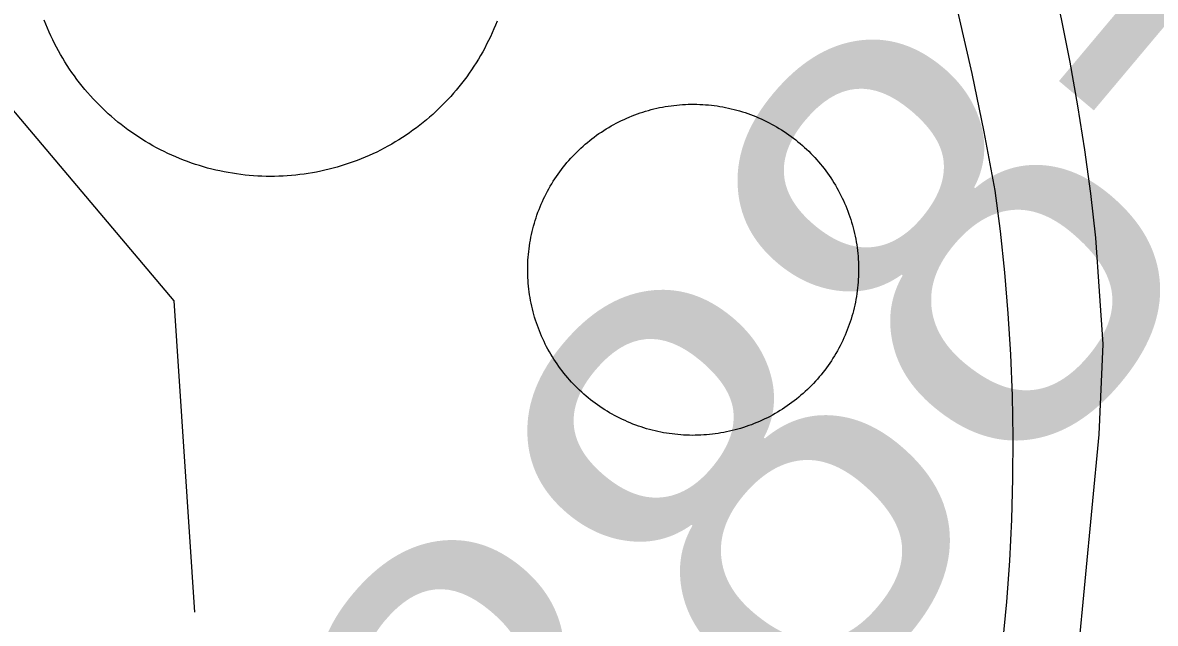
# Model space of a CAD drawing. Extents: x 3651524 to 3689615, y 505651 to 531377.
# Drawn here: x 3675812.9 to 3676070.7, y 514312.7 to 514449.4 of the extents above; entities that cross this region are included whole.
import ezdxf

# ---------------------------------------------------------------- set-up
doc = ezdxf.new("R2010")
doc.units = 0
for name, color, linetype in [('V-DOMW-TANK', 7, 'Continuous'), ('V-RAIL-TRAK', 7, 'Continuous'), ('V-SURV-IDEN', 7, 'Continuous'), ('V-UTIL-LINE', 7, 'Continuous')]:
    doc.layers.add(name, color=color, linetype=linetype)

msp = doc.modelspace()

# ---------------------------------------------------------------- linework, layer by layer
at = {"layer": 'V-DOMW-TANK'}
for points in [[(3675891.707, 514419.144), (3675890.823, 514418.761), (3675889.932, 514418.394), (3675889.035, 514418.042), (3675888.131, 514417.706), (3675887.222, 514417.386), (3675886.309, 514417.083), (3675885.389, 514416.795), (3675884.466, 514416.522), (3675883.538, 514416.268), (3675882.604, 514416.029), (3675881.666, 514415.805), (3675880.726, 514415.599), (3675879.782, 514415.408), (3675878.834, 514415.234), (3675877.883, 514415.076), (3675876.931, 514414.937), (3675875.975, 514414.812), (3675875.018, 514414.706), (3675874.058, 514414.616), (3675873.097, 514414.542), (3675872.137, 514414.484), (3675871.174, 514414.443), (3675870.211, 514414.421), (3675869.247, 514414.417), (3675868.284, 514414.425), (3675867.322, 514414.452), (3675866.359, 514414.495), (3675865.397, 514414.556), (3675864.438, 514414.634), (3675863.478, 514414.728), (3675862.521, 514414.839), (3675861.567, 514414.966), (3675860.615, 514415.111), (3675859.664, 514415.271), (3675858.718, 514415.449), (3675857.774, 514415.642), (3675856.834, 514415.853), (3675855.898, 514416.08), (3675854.966, 514416.321), (3675854.038, 514416.582), (3675853.115, 514416.856), (3675852.195, 514417.149), (3675851.284, 514417.458), (3675850.377, 514417.78), (3675849.473, 514418.118), (3675848.578, 514418.472), (3675847.69, 514418.843), (3675846.807, 514419.23), (3675845.93, 514419.631), (3675845.062, 514420.047), (3675844.2, 514420.479), (3675843.348, 514420.925), (3675842.502, 514421.386), (3675841.664, 514421.861), (3675840.835, 514422.353), (3675840.014, 514422.857), (3675839.203, 514423.377), (3675838.4, 514423.909), (3675837.607, 514424.456), (3675836.825, 514425.017), (3675836.051, 514425.593), (3675835.289, 514426.181), (3675834.535, 514426.781), (3675833.794, 514427.395), (3675833.063, 514428.022), (3675832.342, 514428.663), (3675831.633, 514429.314), (3675830.935, 514429.98), (3675830.249, 514430.655), (3675829.575, 514431.344), (3675828.914, 514432.044), (3675828.264, 514432.753), (3675827.627, 514433.478), (3675827.003, 514434.211), (3675826.392, 514434.956), (3675825.792, 514435.712), (3675825.209, 514436.476), (3675824.637, 514437.252), (3675824.078, 514438.036), (3675823.536, 514438.833), (3675823.005, 514439.636), (3675822.489, 514440.451), (3675821.987, 514441.272), (3675821.498, 514442.104), (3675821.027, 514442.943), (3675820.568, 514443.789), (3675820.126, 514444.645), (3675819.698, 514445.508), (3675819.284, 514446.378), (3675818.887, 514447.257), (3675818.504, 514448.143), (3675818.137, 514449.03), (3675817.787, 514449.927)], [(3675920.844, 514449.731), (3675920.49, 514448.836), (3675920.119, 514447.947), (3675919.734, 514447.064), (3675919.333, 514446.187), (3675918.917, 514445.319), (3675918.485, 514444.457), (3675918.038, 514443.603), (3675917.578, 514442.759), (3675917.1, 514441.921), (3675916.611, 514441.092), (3675916.105, 514440.271), (3675915.587, 514439.46), (3675915.054, 514438.657), (3675914.506, 514437.864), (3675913.944, 514437.082), (3675913.371, 514436.308), (3675912.783, 514435.544), (3675912.181, 514434.792), (3675911.567, 514434.049), (3675910.94, 514433.318), (3675910.301, 514432.599), (3675909.648, 514431.888), (3675908.984, 514431.192), (3675908.308, 514430.506), (3675907.62, 514429.83), (3675906.92, 514429.171), (3675906.207, 514428.521), (3675905.484, 514427.885), (3675904.751, 514427.26), (3675904.008, 514426.648), (3675903.252, 514426.049), (3675902.486, 514425.466), (3675901.712, 514424.894), (3675900.925, 514424.335), (3675900.131, 514423.791), (3675899.326, 514423.262), (3675898.513, 514422.746), (3675897.689, 514422.244), (3675896.86, 514421.757), (3675896.022, 514421.284), (3675895.172, 514420.825), (3675894.316, 514420.383), (3675893.454, 514419.955), (3675892.584, 514419.541), (3675891.707, 514419.144)], [(3675929.161, 514403.116), (3675929.339, 514403.749), (3675929.53, 514404.378), (3675929.73, 514405.004), (3675929.943, 514405.627), (3675930.165, 514406.245), (3675930.4, 514406.86), (3675930.642, 514407.47), (3675930.898, 514408.076), (3675931.164, 514408.676), (3675931.441, 514409.272), (3675931.725, 514409.864), (3675932.022, 514410.452), (3675932.329, 514411.034), (3675932.647, 514411.609), (3675932.972, 514412.176), (3675933.31, 514412.744), (3675933.656, 514413.303), (3675934.011, 514413.854), (3675934.377, 514414.4), (3675934.754, 514414.941), (3675935.139, 514415.474), (3675935.532, 514416), (3675935.936, 514416.518), (3675936.348, 514417.03), (3675936.767, 514417.536), (3675937.197, 514418.034), (3675937.636, 514418.523), (3675938.082, 514419.004), (3675938.537, 514419.48), (3675939.002, 514419.946), (3675939.473, 514420.403), (3675939.952, 514420.854), (3675940.439, 514421.294), (3675940.933, 514421.728), (3675941.435, 514422.152), (3675941.947, 514422.568), (3675942.463, 514422.971), (3675942.985, 514423.371), (3675943.516, 514423.76), (3675944.054, 514424.135), (3675944.597, 514424.507), (3675945.148, 514424.866), (3675945.701, 514425.216), (3675946.266, 514425.558), (3675946.833, 514425.888), (3675947.409, 514426.207), (3675947.988, 514426.518), (3675948.572, 514426.822), (3675949.16, 514427.108), (3675949.76, 514427.389), (3675950.356, 514427.657), (3675950.96, 514427.917), (3675951.57, 514428.165), (3675952.183, 514428.403), (3675952.801, 514428.628), (3675953.42, 514428.845), (3675954.044, 514429.05), (3675954.673, 514429.244), (3675955.306, 514429.427), (3675955.939, 514429.599), (3675956.576, 514429.76), (3675957.217, 514429.91), (3675957.858, 514430.049), (3675958.503, 514430.176), (3675959.15, 514430.293), (3675959.799, 514430.397), (3675960.45, 514430.492), (3675961.102, 514430.574), (3675961.755, 514430.645), (3675962.41, 514430.705), (3675963.066, 514430.752), (3675963.721, 514430.789), (3675964.379, 514430.813), (3675965.036, 514430.827), (3675965.693, 514430.83), (3675966.351, 514430.819), (3675967.008, 514430.799), (3675967.664, 514430.766), (3675968.321, 514430.723), (3675968.974, 514430.666), (3675969.63, 514430.6), (3675970.281, 514430.522), (3675970.932, 514430.434), (3675971.583, 514430.332), (3675972.231, 514430.221), (3675972.876, 514430.096), (3675973.519, 514429.963), (3675974.16, 514429.816), (3675974.799, 514429.66), (3675975.432, 514429.492), (3675976.066, 514429.312), (3675976.695, 514429.121), (3675977.322, 514428.921), (3675977.944, 514428.71), (3675978.563, 514428.487), (3675979.177, 514428.253), (3675979.786, 514428.007), (3675980.394, 514427.753), (3675980.994, 514427.487), (3675981.592, 514427.213)], [(3675981.592, 514427.213), (3675982.182, 514426.926), (3675982.768, 514426.629), (3675983.351, 514426.322), (3675983.927, 514426.006), (3675984.5, 514425.679), (3675985.061, 514425.343), (3675985.62, 514424.995), (3675986.173, 514424.64), (3675986.718, 514424.274), (3675987.259, 514423.899), (3675987.791, 514423.514), (3675988.318, 514423.119), (3675988.838, 514422.717), (3675989.35, 514422.306), (3675989.854, 514421.884), (3675990.351, 514421.454), (3675990.841, 514421.016), (3675991.324, 514420.569), (3675991.797, 514420.114), (3675992.264, 514419.652), (3675992.723, 514419.178), (3675993.173, 514418.699), (3675993.614, 514418.214), (3675994.046, 514417.718), (3675994.472, 514417.216), (3675994.886, 514416.707), (3675995.295, 514416.19), (3675995.69, 514415.666), (3675996.077, 514415.136), (3675996.458, 514414.599), (3675996.825, 514414.054), (3675997.185, 514413.505), (3675997.536, 514412.948), (3675997.876, 514412.385), (3675998.207, 514411.818), (3675998.527, 514411.245), (3675998.838, 514410.665), (3675999.137, 514410.079), (3675999.428, 514409.489), (3675999.709, 514408.895), (3675999.977, 514408.295), (3676000.237, 514407.691), (3676000.485, 514407.083), (3676000.722, 514406.471), (3676000.948, 514405.852), (3676001.165, 514405.232), (3676001.369, 514404.607), (3676001.564, 514403.98), (3676001.746, 514403.347), (3676001.918, 514402.715), (3676002.08, 514402.078), (3676002.23, 514401.437), (3676002.369, 514400.794), (3676002.496, 514400.15), (3676002.613, 514399.503), (3676002.717, 514398.854), (3676002.811, 514398.203), (3676002.893, 514397.552), (3676002.965, 514396.898), (3676003.024, 514396.243), (3676003.071, 514395.588), (3676003.108, 514394.93), (3676003.133, 514394.275), (3676003.147, 514393.617), (3676003.149, 514392.96), (3676003.139, 514392.303), (3676003.118, 514391.645), (3676003.086, 514390.99), (3676003.043, 514390.332), (3676002.989, 514389.679), (3676002.922, 514389.024), (3676002.844, 514388.372), (3676002.754, 514387.721), (3676002.654, 514387.068), (3676002.539, 514386.423), (3676002.418, 514385.778), (3676002.283, 514385.135), (3676002.137, 514384.494), (3676001.98, 514383.855), (3676001.812, 514383.22), (3676001.634, 514382.587), (3676001.443, 514381.958), (3676001.243, 514381.331), (3676001.03, 514380.711), (3676000.806, 514380.09), (3676000.571, 514379.478), (3676000.329, 514378.868), (3676000.073, 514378.261), (3675999.809, 514377.659), (3675999.532, 514377.063), (3675999.246, 514376.472), (3675998.951, 514375.888), (3675998.644, 514375.304), (3675998.326, 514374.727), (3675998.001, 514374.155), (3675997.663, 514373.592), (3675997.316, 514373.035), (3675996.96, 514372.482), (3675996.594, 514371.935), (3675996.217, 514371.397)], [(3675961.997, 514355.67), (3675961.343, 514355.736), (3675960.69, 514355.813), (3675960.039, 514355.903), (3675959.392, 514356.004), (3675958.742, 514356.114), (3675958.097, 514356.239), (3675957.45, 514356.374), (3675956.811, 514356.52), (3675956.174, 514356.678), (3675955.539, 514356.846), (3675954.907, 514357.024), (3675954.276, 514357.214), (3675953.651, 514357.415), (3675953.028, 514357.628), (3675952.41, 514357.849), (3675951.796, 514358.083), (3675951.185, 514358.328), (3675950.579, 514358.582), (3675949.979, 514358.848), (3675949.381, 514359.125), (3675948.789, 514359.41), (3675948.203, 514359.707), (3675947.622, 514360.014), (3675947.046, 514360.331), (3675946.475, 514360.657), (3675945.91, 514360.995), (3675945.353, 514361.341), (3675944.8, 514361.697), (3675944.253, 514362.062), (3675943.714, 514362.439), (3675943.182, 514362.822), (3675942.655, 514363.217), (3675942.135, 514363.62), (3675941.623, 514364.032), (3675941.119, 514364.452), (3675940.622, 514364.884), (3675940.13, 514365.32), (3675939.647, 514365.767), (3675939.174, 514366.221), (3675938.709, 514366.686), (3675938.25, 514367.157), (3675937.802, 514367.636), (3675937.359, 514368.124), (3675936.925, 514368.617), (3675936.501, 514369.119), (3675936.087, 514369.629), (3675935.68, 514370.145), (3675935.283, 514370.67), (3675934.896, 514371.2), (3675934.517, 514371.739), (3675934.146, 514372.281), (3675933.788, 514372.832), (3675933.437, 514373.387), (3675933.095, 514373.95), (3675932.766, 514374.518), (3675932.446, 514375.093), (3675932.133, 514375.671), (3675931.834, 514376.256), (3675931.545, 514376.846), (3675931.264, 514377.44), (3675930.996, 514378.04), (3675930.736, 514378.644), (3675930.488, 514379.253), (3675930.251, 514379.867), (3675930.023, 514380.484), (3675929.806, 514381.104), (3675929.603, 514381.729), (3675929.409, 514382.36), (3675929.225, 514382.988), (3675929.053, 514383.623), (3675928.893, 514384.26), (3675928.741, 514384.899), (3675928.604, 514385.542), (3675928.475, 514386.187), (3675928.36, 514386.834), (3675928.254, 514387.484), (3675928.162, 514388.133), (3675928.08, 514388.786), (3675928.008, 514389.439), (3675927.949, 514390.093), (3675927.902, 514390.748), (3675927.865, 514391.406), (3675927.838, 514392.063), (3675927.826, 514392.72), (3675927.824, 514393.376), (3675927.832, 514394.033), (3675927.854, 514394.691), (3675927.885, 514395.348), (3675927.928, 514396.003), (3675927.986, 514396.659), (3675928.051, 514397.312), (3675928.129, 514397.965), (3675928.219, 514398.617), (3675928.319, 514399.268), (3675928.432, 514399.913), (3675928.557, 514400.558), (3675928.69, 514401.203), (3675928.835, 514401.842), (3675928.993, 514402.481), (3675929.161, 514403.116)], [(3675996.217, 514371.397), (3675995.834, 514370.864), (3675995.441, 514370.338), (3675995.037, 514369.818), (3675994.625, 514369.306), (3675994.204, 514368.8), (3675993.776, 514368.304), (3675993.337, 514367.813), (3675992.891, 514367.331), (3675992.434, 514366.856), (3675991.971, 514366.391), (3675991.5, 514365.933), (3675991.021, 514365.482), (3675990.534, 514365.042), (3675990.04, 514364.609), (3675989.536, 514364.184), (3675989.028, 514363.77), (3675988.51, 514363.36), (3675987.99, 514362.965), (3675987.455, 514362.578), (3675986.919, 514362.201), (3675986.376, 514361.83), (3675985.825, 514361.47), (3675985.268, 514361.12), (3675984.709, 514360.78), (3675984.138, 514360.448), (3675983.564, 514360.128), (3675982.985, 514359.817), (3675982.401, 514359.518), (3675981.811, 514359.227), (3675981.215, 514358.947), (3675980.615, 514358.678), (3675980.011, 514358.42), (3675979.403, 514358.175), (3675978.79, 514357.933), (3675978.174, 514357.708), (3675977.549, 514357.491), (3675976.929, 514357.286), (3675976.3, 514357.091), (3675975.669, 514356.909), (3675975.034, 514356.737), (3675974.397, 514356.575), (3675973.756, 514356.426), (3675973.113, 514356.286), (3675972.47, 514356.159), (3675971.823, 514356.043), (3675971.174, 514355.938), (3675970.523, 514355.844), (3675969.871, 514355.762), (3675969.218, 514355.693), (3675968.563, 514355.633), (3675967.907, 514355.584), (3675967.25, 514355.547), (3675966.594, 514355.523), (3675965.937, 514355.51), (3675965.28, 514355.508), (3675964.622, 514355.516), (3675963.965, 514355.537), (3675963.307, 514355.57), (3675962.652, 514355.615), (3675961.997, 514355.67)]]:
    msp.add_lwpolyline(points, dxfattribs=at)
at = {"layer": 'V-RAIL-TRAK'}
for points in [[(3676035.975, 514308.269), (3676036.865, 514317.61), (3676037.549, 514326.969), (3676038.023, 514336.343), (3676038.285, 514345.725), (3676038.338, 514355.109), (3676038.18, 514364.493), (3676037.814, 514373.871), (3676037.234, 514383.236), (3676036.448, 514392.587), (3676035.45, 514401.92), (3676034.244, 514411.226), (3676031.729, 514424.544), (3676028.981, 514437.815), (3676025.997, 514451.035), (3676022.777, 514464.2), (3676019.324, 514477.307), (3676015.642, 514490.349), (3676011.726, 514503.323), (3675991.539, 514584.856), (3675967.076, 514680.493), (3675937.888, 514793.25), (3675914.334, 514883.358), (3675879.52, 515019.265)], [(3676047.089, 514460.13), (3676049.276, 514450.279), (3676051.253, 514440.385), (3676053.02, 514430.453), (3676054.574, 514420.483), (3676055.92, 514410.485), (3676057.053, 514400.46), (3676057.917, 514388.276), (3676058.718, 514376.236), (3676057.874, 514355.701), (3676053.026, 514305.662), (3676049.067, 514278.663)]]:
    msp.add_lwpolyline(points, dxfattribs=at)
at = {"layer": 'V-UTIL-LINE'}
msp.add_lwpolyline([(3675852.089, 514315.308), (3675847.378, 514386.126), (3675740.118, 514513.022)], dxfattribs=at)

# ---------------------------------------------------------------- texts
at = {"layer": 'V-SURV-IDEN'}
msp.add_text('888+62.2', height=100, rotation=49.94632, dxfattribs=at).set_placement((3675941.959, 514225.889))

doc.saveas('drawing.dxf')
